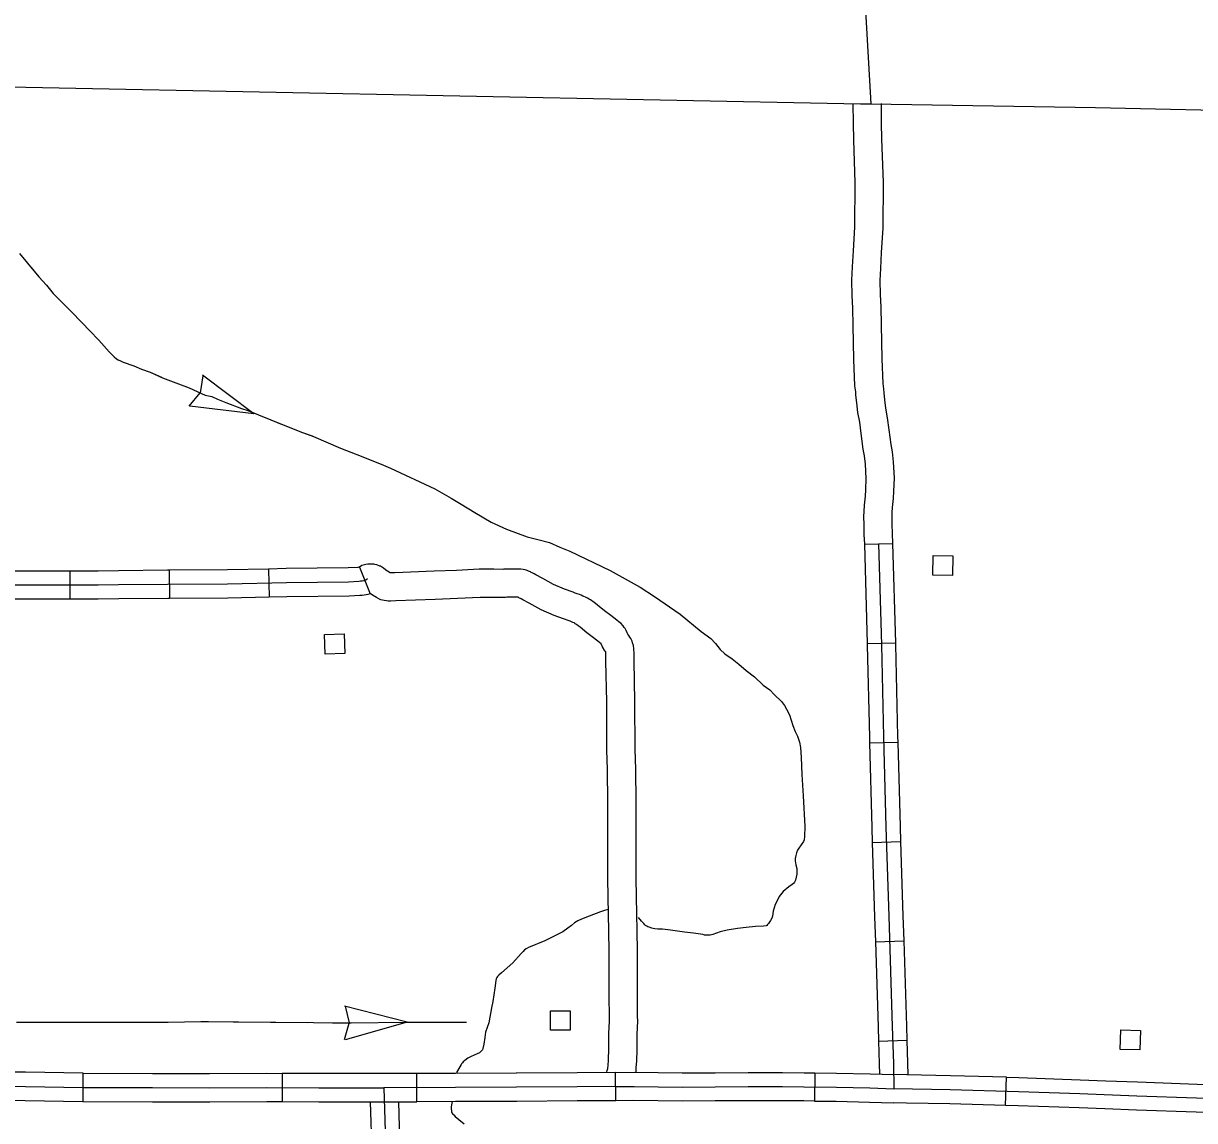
# Model space of a CAD drawing. Extents: x 1084508 to 1142749, y 1057638 to 1093403.
# Drawn here: x 1122774 to 1124726, y 1075960 to 1077789 of the extents above; entities that cross this region are included whole.
import ezdxf

# ---------------------------------------------------------------- set-up
doc = ezdxf.new("R2010")
doc.units = 0
for name, color, linetype in [('Level 2', 7, 'Continuous'), ('Level 31', 7, 'Continuous'), ('Level 32', 7, 'Continuous'), ('Level 35', 7, 'Continuous'), ('Level 43', 7, 'Continuous'), ('Level 45', 7, 'Continuous'), ('Level 46', 7, 'Continuous'), ('Level 5', 7, 'Continuous'), ('Level 56', 7, 'Continuous')]:
    doc.layers.add(name, color=color, linetype=linetype)

msp = doc.modelspace()

# ---------------------------------------------------------------- linework, layer by layer
at = {"layer": 'Level 2'}
msp.add_lwpolyline([(1120882.5, 1077732.1), (1122049, 1077700.4), (1122321.1, 1077690.6), (1122469.3, 1077689), (1122498.5, 1077688.4), (1124168.9, 1077655.4), (1124186.2, 1077655.1), (1124560.5, 1077649), (1124861.2, 1077642.6), (1124988.9, 1077639.1)], dxfattribs=at)
at = {"layer": 'Level 31'}
for p, q in [((1122873.3, 1075991.5), (1122873.4, 1076038.6)), ((1123204.9, 1076038.5), (1123204.7, 1075991.4)), ((1123429.6, 1075991.1), (1123429.4, 1076038.2)), ((1123761.1, 1075992.9), (1123760.8, 1076040)), ((1124092.7, 1076039.4), (1124092.1, 1075992.3)), ((1124410.9, 1075984.8), (1124412.2, 1076031.9))]:
    msp.add_line(p, q, dxfattribs=at)
for points in [[(1122873.4, 1076038.6), (1122777.2, 1076040.3), (1122708.2, 1076040.7), (1122707.8, 1076040.7)], [(1122873.4, 1076038.6), (1122988.9, 1076038.3), (1123039.1, 1076038.2)], [(1122873.4, 1076038.6), (1122873.4, 1076038.6)], [(1123039.1, 1076038.2), (1123084.1, 1076038.1), (1123179.6, 1076038.6), (1123204.9, 1076038.5)], [(1123374.3, 1076038), (1123266.1, 1076038.1), (1123204.9, 1076038.5)], [(1123429.4, 1076038.2), (1123374.3, 1076038)], [(1123595.1, 1076038.7), (1123493.6, 1076038.4), (1123429.4, 1076038.2)], [(1123760.8, 1076040), (1123696.4, 1076039.6), (1123595.6, 1076038.7), (1123595.1, 1076038.7)], [(1123760.8, 1076040), (1123791.4, 1076040.2), (1123871.8, 1076039.2), (1123926.5, 1076039.6)], [(1123926.5, 1076039.6), (1123981.8, 1076039.9), (1124039.1, 1076039.8), (1124074.9, 1076039.6), (1124092.7, 1076039.4)], [(1124092.7, 1076039.4), (1124129.1, 1076039), (1124185.3, 1076037.7), (1124225.1, 1076036.3)], [(1124246.4, 1076035.9), (1124225.1, 1076036.3)], [(1124412.2, 1076031.9), (1124318.8, 1076034.4), (1124246.4, 1076035.9)], [(1124412.2, 1076031.9), (1124433.1, 1076031.3), (1124535.1, 1076027.9), (1124578.1, 1076026.2)], [(1124578.1, 1076026.2), (1124630.4, 1076024.2), (1124729.9, 1076020.6), (1124743.8, 1076020.1)], [(1122541.9, 1076018.7), (1122604, 1076018.1), (1122708, 1076017.2), (1122776.9, 1076016.8), (1122873.1, 1076015), (1122988.8, 1076014.7), (1123084.2, 1076014.6), (1123179.6, 1076015), (1123266.1, 1076014.6), (1123374.3, 1076014.5)], [(1123760.9, 1076016.5), (1123696.6, 1076016), (1123595.8, 1076015.2), (1123493.6, 1076014.8), (1123374.3, 1076014.5)], [(1123760.9, 1076016.5), (1123791.4, 1076016.7), (1123871.7, 1076015.7), (1123981.8, 1076016.4), (1124039, 1076016.3), (1124074.6, 1076016), (1124128.7, 1076015.4), (1124184.6, 1076014.2), (1124224.6, 1076012.7)], [(1125074.1, 1075984.2), (1125040.9, 1075985.5), (1124990.2, 1075987.3), (1124940.1, 1075988.7), (1124899.1, 1075990.6), (1124867.9, 1075991.9), (1124832.8, 1075993), (1124729.1, 1075997.1), (1124629.6, 1076000.6), (1124534.3, 1076004.4), (1124432.4, 1076007.8), (1124318.2, 1076010.9), (1124224.6, 1076012.7)], [(1122707.4, 1075993.7), (1122707.8, 1075993.7), (1122776.6, 1075993.2), (1122872.9, 1075991.5), (1122873.3, 1075991.5)], [(1122873.3, 1075991.5), (1122988.8, 1075991.2), (1123039, 1075991.1)], [(1123039, 1075991.1), (1123084.2, 1075991.1), (1123179.6, 1075991.5), (1123204.7, 1075991.4)], [(1123204.7, 1075991.4), (1123266, 1075991.1), (1123374.2, 1075990.9)], [(1123374.2, 1075990.9), (1123429.6, 1075991.1)], [(1123595.3, 1075991.6), (1123493.7, 1075991.3), (1123429.6, 1075991.1)], [(1123761.1, 1075992.9), (1123696.8, 1075992.5), (1123595.9, 1075991.7), (1123595.3, 1075991.6)], [(1123926.8, 1075992.5), (1123871.7, 1075992.1), (1123791.3, 1075993.1), (1123761.1, 1075992.9)], [(1124092.1, 1075992.3), (1124074.4, 1075992.5), (1124039, 1075992.7), (1123981.9, 1075992.8), (1123926.8, 1075992.5)], [(1124092.1, 1075992.3), (1124128.4, 1075991.9), (1124183.9, 1075990.7), (1124223.8, 1075989.2)], [(1124245.4, 1075988.8), (1124223.8, 1075989.2)], [(1124410.9, 1075984.8), (1124317.7, 1075987.4), (1124245.4, 1075988.8)], [(1124576.3, 1075979.2), (1124533.4, 1075980.9), (1124431.7, 1075984.3), (1124410.9, 1075984.8)], [(1124741.9, 1075973), (1124728.2, 1075973.6), (1124628.7, 1075977.1), (1124576.3, 1075979.2)]]:
    msp.add_lwpolyline(points, dxfattribs=at)
at = {"layer": 'Level 32'}
for p, q in [((1124175.5, 1076920.7), (1124222.5, 1076922)), ((1123334, 1076882.6), (1123351.7, 1076838.4)), ((1122851.3, 1076876.1), (1122851.3, 1076829.1)), ((1123016.8, 1076877.5), (1123017.1, 1076830.4)), ((1123182.2, 1076879.5), (1123183.2, 1076832.4)), ((1124180.1, 1076755.1), (1124227.1, 1076756.4)), ((1124184, 1076589.4), (1124231.1, 1076590.7)), ((1124188.6, 1076423.6), (1124235.6, 1076425.1)), ((1124193.8, 1076258), (1124240.9, 1076259.5)), ((1124199.1, 1076092.4), (1124246.1, 1076093.8))]:
    msp.add_line(p, q, dxfattribs=at)
for points in [[(1124175.5, 1076920.7), (1124180.1, 1076755.1)], [(1124199, 1076921.4), (1124203.7, 1076753.1), (1124207.3, 1076599.9), (1124211.3, 1076449.2), (1124216.1, 1076300.4), (1124221.9, 1076116.5), (1124223.7, 1076054.7), (1124224.6, 1076012.7)], [(1124222.5, 1076922), (1124227.1, 1076756.4)], [(1123334, 1076882.6), (1123332.9, 1076882.4), (1123331, 1076882.2), (1123314.8, 1076881.3), (1123211.7, 1076880.2), (1123182.2, 1076879.5)], [(1123347.4, 1076863.2), (1123344.6, 1076861.1), (1123344.1, 1076860.8), (1123343.5, 1076860.5), (1123342.4, 1076860.2), (1123341.8, 1076860), (1123340.9, 1076859.8), (1123338.1, 1076859.4), (1123335.6, 1076859), (1123332.8, 1076858.8), (1123315.6, 1076857.7), (1123212.1, 1076856.6), (1123114, 1076854.5), (1123014, 1076853.9), (1122932.3, 1076853.1), (1122898.2, 1076852.6), (1122843.7, 1076852.6), (1122755.6, 1076852.7), (1122687.7, 1076853.1), (1122603.3, 1076853.4), (1122545.4, 1076854), (1122507.8, 1076853.8)], [(1122851.3, 1076876.1), (1122843.7, 1076876.1), (1122755.7, 1076876.2), (1122687.9, 1076876.6), (1122685.6, 1076876.6)], [(1123016.8, 1076877.5), (1123013.8, 1076877.5), (1122932, 1076876.6), (1122898, 1076876.2), (1122851.3, 1076876.1)], [(1123182.2, 1076879.5), (1123113.7, 1076878), (1123016.8, 1076877.5)], [(1122851.3, 1076829.1), (1122843.7, 1076829.1), (1122755.6, 1076829.1), (1122687.6, 1076829.5), (1122685.4, 1076829.6)], [(1123017.1, 1076830.4), (1123014.2, 1076830.4), (1122932.5, 1076829.6), (1122898.4, 1076829.1), (1122851.3, 1076829.1)], [(1123183.2, 1076832.4), (1123114.3, 1076830.9), (1123017.1, 1076830.4)], [(1123351.7, 1076838.4), (1123347.6, 1076837.1), (1123344.9, 1076836.6), (1123341.4, 1076836.1), (1123338.2, 1076835.6), (1123334.6, 1076835.3), (1123316.4, 1076834.2), (1123212.5, 1076833.1), (1123183.2, 1076832.4)], [(1124180.1, 1076755.1), (1124180.2, 1076752.5), (1124183.8, 1076599.3), (1124184, 1076589.4)], [(1124227.1, 1076756.4), (1124227.2, 1076753.7), (1124230.8, 1076600.5), (1124231.1, 1076590.7)], [(1124184, 1076589.4), (1124187.8, 1076448.5), (1124188.6, 1076423.6)], [(1124231.1, 1076590.7), (1124234.9, 1076449.9), (1124235.6, 1076425.1)], [(1124188.6, 1076423.6), (1124192.5, 1076299.7), (1124193.8, 1076258)], [(1124235.6, 1076425.1), (1124239.6, 1076301.2), (1124240.9, 1076259.5)], [(1124193.8, 1076258), (1124198.4, 1076115.8), (1124199.1, 1076092.4)], [(1124240.9, 1076259.5), (1124245.4, 1076117.3), (1124246.1, 1076093.8)], [(1124199.1, 1076092.4), (1124200.2, 1076054.1), (1124200.6, 1076037.2)], [(1124246.1, 1076093.8), (1124247.2, 1076055.3), (1124247.7, 1076035.8)]]:
    msp.add_lwpolyline(points, dxfattribs=at)
at = {"layer": 'Level 35'}
for points in [[(1123373.7, 1077052.6), (1123385.6, 1077047.6), (1123459.3, 1077013), (1123486.8, 1076997.8), (1123503.5, 1076987.6), (1123526.3, 1076973.7), (1123553.3, 1076957.4), (1123579, 1076946.1), (1123613.3, 1076933.3), (1123631.2, 1076928.8), (1123650.8, 1076923.6), (1123667.6, 1076916.2), (1123684.4, 1076909.4), (1123751.4, 1076876.9), (1123801.5, 1076849.4), (1123825.3, 1076833.6), (1123868.6, 1076804.2), (1123903.2, 1076775.1), (1123919.4, 1076763.6), (1123927.5, 1076755.2), (1123934.9, 1076745.2), (1123942.7, 1076738.1), (1123955, 1076729.7), (1123966, 1076721.1), (1123978.4, 1076710.3), (1123992.3, 1076699.6), (1124006.9, 1076685.9), (1124017.9, 1076677.8), (1124025.3, 1076670.2), (1124037.3, 1076658.4), (1124042, 1076652.1), (1124045.7, 1076645.8), (1124050.7, 1076636.1), (1124053.3, 1076627.7), (1124055.9, 1076618.8), (1124060.1, 1076608.3), (1124063.8, 1076600.7), (1124067.2, 1076590.7), (1124069, 1076581.8), (1124069.8, 1076565.3), (1124071.1, 1076537), (1124073.2, 1076501.3), (1124076.1, 1076449.9), (1124075.8, 1076433.4), (1124075.1, 1076427.9), (1124074, 1076425), (1124070.1, 1076419.5), (1124066.1, 1076414.2), (1124063.8, 1076410.5), (1124062.2, 1076406.3)], [(1124062.2, 1076406.3), (1124061.2, 1076401.9), (1124060.1, 1076396.6), (1124059.9, 1076393), (1124060.9, 1076386.4), (1124062.7, 1076380.1), (1124063, 1076376.8), (1124062.7, 1076370.4), (1124060.5, 1076360.9), (1124059, 1076357.5), (1124057.3, 1076355.2), (1124055.3, 1076353.4), (1124049.3, 1076349.7), (1124040.3, 1076341.7), (1124033.3, 1076333.5), (1124029.8, 1076326.3), (1124026.9, 1076320.1), (1124025.1, 1076314.6), (1124023.4, 1076308.8), (1124022.3, 1076300.8), (1124021, 1076297.4), (1124018.9, 1076293.3), (1124015.5, 1076288.4), (1124013.8, 1076286.5), (1124012.8, 1076285.3), (1124011.5, 1076284.7), (1124007.2, 1076283.7), (1123993.9, 1076283.2), (1123978.6, 1076281.5), (1123964, 1076280.1), (1123946.6, 1076277.1), (1123935.2, 1076274.5), (1123922.6, 1076270), (1123918.6, 1076268.8), (1123915.9, 1076268.8), (1123910.7, 1076269.1), (1123909.1, 1076269.2), (1123906.4, 1076269.8), (1123902.2, 1076270.7), (1123890.3, 1076272), (1123875.5, 1076274.2), (1123852.3, 1076277.3), (1123839.1, 1076278.9), (1123831.1, 1076278.9), (1123826.1, 1076279.6), (1123823.5, 1076280), (1123820.9, 1076280.6), (1123816.7, 1076282), (1123814.5, 1076282.8), (1123812.7, 1076283.9), (1123810.8, 1076285), (1123809.7, 1076286.1), (1123807.6, 1076288.3), (1123803.9, 1076292.1), (1123799, 1076298.3)], [(1123748.8, 1076312.1), (1123747.9, 1076311.9), (1123740.6, 1076309.6), (1123735.4, 1076307.8), (1123716.4, 1076300.5), (1123703.8, 1076295.5), (1123697.8, 1076292.6), (1123692.1, 1076289.4), (1123687.1, 1076285.2), (1123681.2, 1076280.4), (1123672.7, 1076274.3), (1123642.5, 1076259.6), (1123615.8, 1076248.6), (1123611.5, 1076246.4), (1123609, 1076244.4), (1123606.6, 1076241.9), (1123603.6, 1076238.2), (1123589.7, 1076223), (1123570.3, 1076206), (1123566, 1076202.2), (1123564.1, 1076200.2), (1123562.8, 1076198.4), (1123561.9, 1076196.3), (1123561.2, 1076193.4), (1123559.5, 1076180.3), (1123555.9, 1076158.5), (1123554.1, 1076147.5), (1123549.2, 1076123), (1123544.1, 1076106.9), (1123542.9, 1076098.2), (1123541.3, 1076087), (1123539.7, 1076080.1), (1123538.6, 1076077.8), (1123536.2, 1076074.9), (1123533.9, 1076072.9), (1123529.9, 1076071.1), (1123519.9, 1076066.7), (1123514.4, 1076063.6)], [(1123514.4, 1076063.6), (1123509.3, 1076059.9), (1123506.9, 1076057.8), (1123505.3, 1076056), (1123503.9, 1076054.6), (1123503.1, 1076053.1), (1123497, 1076042.7), (1123495.4, 1076039.8)], [(1123488.1, 1075990.2), (1123487.8, 1075989.4), (1123487.1, 1075985.7), (1123486.6, 1075983.4), (1123486.6, 1075979.7), (1123487, 1075976), (1123487.3, 1075974.4), (1123487.9, 1075972.8), (1123489.7, 1075970.6), (1123490.9, 1075969.2), (1123493.2, 1075966.7), (1123499.3, 1075961.5), (1123508.5, 1075954.3)]]:
    msp.add_lwpolyline(points, dxfattribs=at)
at = {"layer": 'Level 43'}
for p, q in [((1123072.9, 1077201.8), (1123068.2, 1077173.6)), ((1123157.9, 1077138.1), (1123071.9, 1077202.9)), ((1123049.8, 1077151.1), (1123068.1, 1077173.2)), ((1123157.9, 1077138.1), (1123051, 1077151.2)), ((1123413.4, 1076123.8), (1123309, 1076150.3)), ((1123309.7, 1076150.5), (1123316.8, 1076122.8)), ((1123309.1, 1076094.8), (1123316.8, 1076122.4)), ((1123413.4, 1076123.8), (1123309.8, 1076094.5))]:
    msp.add_line(p, q, dxfattribs=at)
for points in [[(1122766.9, 1077405.9), (1122780.6, 1077389.4), (1122799.4, 1077366.8), (1122812, 1077352.9), (1122823.5, 1077339), (1122853.7, 1077308.4), (1122871, 1077290.5), (1122884.6, 1077276.6), (1122899.5, 1077260.9), (1122916.6, 1077241.7), (1122925.2, 1077233.3), (1122928.9, 1077230.2), (1122931.8, 1077228.1), (1122935.7, 1077226.5), (1122940.2, 1077224.7), (1122957.7, 1077218.1), (1122970.6, 1077212.9), (1122985, 1077207.9), (1123005.7, 1077198.5), (1123049.9, 1077181.7), (1123076.4, 1077169.6), (1123087.9, 1077167), (1123097.4, 1077162.5), (1123111, 1077157), (1123137.2, 1077147.3), (1123148, 1077143.6), (1123203.8, 1077121.1), (1123238.9, 1077106.9), (1123257, 1077100.6), (1123302, 1077081), (1123336.6, 1077067.9), (1123373.7, 1077052.6)], [(1122786.5, 1077382.4), (1122799.4, 1077366.8), (1122812, 1077352.9), (1122823.5, 1077339), (1122853.7, 1077308.4), (1122870.6, 1077290.9)], [(1122899.3, 1077261.1), (1122899.5, 1077260.9), (1122916.6, 1077241.7), (1122925.2, 1077233.3), (1122928.9, 1077230.2), (1122931.8, 1077228.1), (1122935.7, 1077226.5), (1122940.2, 1077224.7), (1122957.7, 1077218.1), (1122970.6, 1077212.9), (1122985, 1077207.9), (1123004.1, 1077199.2)], [(1123042.8, 1077184.4), (1123049.9, 1077181.7), (1123076.4, 1077169.6), (1123087.9, 1077167), (1123097.4, 1077162.5), (1123111, 1077157), (1123137.2, 1077147.3), (1123148, 1077143.6), (1123158.4, 1077139.4)], [(1123196.8, 1077123.9), (1123203.8, 1077121.1), (1123238.9, 1077106.9), (1123254.7, 1077101.4)], [(1123254.7, 1077101.4), (1123257, 1077100.6), (1123302, 1077081), (1123312, 1077077.2)], [(1123350.6, 1077062.1), (1123373.7, 1077052.6)], [(1122762.1, 1076123.8), (1123014.7, 1076124.1), (1123069.6, 1076125.1), (1123319.7, 1076122.6), (1123410.3, 1076123.8), (1123512.1, 1076123.8)], [(1122792, 1076123.8), (1122916.3, 1076124)], [(1122957.7, 1076124), (1123014.7, 1076124.1), (1123069.6, 1076125.1), (1123082, 1076124.9)], [(1123123.4, 1076124.5), (1123247.7, 1076123.3)], [(1123289.1, 1076122.9), (1123319.7, 1076122.6), (1123410.3, 1076123.8), (1123413.4, 1076123.8)], [(1123454.9, 1076123.8), (1123512.1, 1076123.8)]]:
    msp.add_lwpolyline(points, dxfattribs=at)
at = {"layer": 'Level 45'}
for points in [[(1123374.3, 1076014.5), (1123377.7, 1075906.4)], [(1123351.5, 1075991), (1123354.2, 1075905.6), (1123356.2, 1075848)], [(1123398.6, 1075991), (1123401.2, 1075907.2), (1123403.2, 1075849.7)]]:
    msp.add_lwpolyline(points, dxfattribs=at)
at = {"layer": 'Level 46'}
msp.add_line((1123577.4, 1076832), (1123574.6, 1076831.9), dxfattribs=at)
for points in [[(1124156.2, 1077655.5), (1124156.6, 1077623), (1124157.1, 1077594.9), (1124159.4, 1077524.2), (1124159.2, 1077449.5), (1124156.6, 1077410.4), (1124155.1, 1077383.3), (1124154.1, 1077361.4), (1124154.7, 1077335.4), (1124155.8, 1077314.5), (1124156.4, 1077285.6), (1124157.5, 1077228.9), (1124159.1, 1077185), (1124160.5, 1077175.2), (1124160.8, 1077169.3), (1124162.4, 1077156.4), (1124164, 1077140.8), (1124167.1, 1077124.4), (1124169.5, 1077105.3), (1124173.1, 1077079.6), (1124175.2, 1077068.4), (1124176.6, 1077054.4), (1124177.9, 1077030.7), (1124177.1, 1077011.5), (1124176.6, 1077001), (1124174.9, 1076986.1), (1124174.3, 1076975.7), (1124174.1, 1076967.2), (1124174.3, 1076953.4), (1124174.5, 1076937.3), (1124175.5, 1076920.7)], [(1124203.3, 1077656), (1124203.6, 1077623.7), (1124204.2, 1077596.2), (1124206.5, 1077524.9), (1124206.3, 1077447.9), (1124203.6, 1077407.5), (1124202.1, 1077380.9), (1124201.2, 1077360.8), (1124201.7, 1077337.3), (1124202.9, 1077316.3), (1124203.5, 1077286.5), (1124204.6, 1077230.2), (1124206.1, 1077189.1), (1124207.4, 1077179.9), (1124207.7, 1077173.6), (1124209.2, 1077161.7), (1124210.7, 1077147.6), (1124213.6, 1077131.7), (1124216.2, 1077111.5), (1124219.5, 1077087.3), (1124221.9, 1077075.2), (1124223.6, 1077058), (1124225, 1077031.1), (1124224.2, 1077009.5), (1124223.6, 1076997.2), (1124221.8, 1076982), (1124221.3, 1076973.7), (1124221.2, 1076967), (1124221.3, 1076954.1), (1124221.5, 1076939), (1124222.5, 1076922)], [(1123572.6, 1076878.9), (1123557.8, 1076879.3), (1123533.5, 1076879), (1123495.3, 1076877.3), (1123458.2, 1076875.9), (1123393, 1076873.2), (1123385.7, 1076873.1), (1123385, 1076873.1), (1123380.6, 1076875.7), (1123377.9, 1076877.6), (1123377, 1076878.2), (1123374.1, 1076880.7), (1123370.8, 1076883.1), (1123368.9, 1076884), (1123368, 1076884.4), (1123362.8, 1076886.6), (1123359.3, 1076887.1), (1123357.7, 1076887.4), (1123354.8, 1076887.7), (1123352.6, 1076887.7), (1123351.7, 1076887.7), (1123350.9, 1076887.7), (1123350, 1076887.7), (1123348, 1076887.7), (1123344.2, 1076887.3), (1123337.7, 1076885.4), (1123334, 1076882.6)], [(1123794.4, 1076040.1), (1123794.8, 1076041.8), (1123795.1, 1076047.7), (1123795.9, 1076059.1), (1123796.6, 1076077.6), (1123796.8, 1076103.7), (1123797.7, 1076125.4), (1123797.4, 1076133.6), (1123797, 1076167.3), (1123797, 1076206.7), (1123797, 1076240.9), (1123796.4, 1076277.3), (1123796, 1076303.9), (1123794.9, 1076363.6), (1123794.9, 1076455.9), (1123794.9, 1076490.7), (1123794.3, 1076545.9), (1123793.4, 1076578.3), (1123793, 1076658.4), (1123791.7, 1076726.3), (1123791.6, 1076736.5), (1123791.4, 1076740.9), (1123791.2, 1076744.3), (1123791.1, 1076745.4), (1123791, 1076746.7), (1123790.9, 1076748), (1123790.7, 1076750.1), (1123790.4, 1076751.9), (1123790, 1076753.4), (1123789.7, 1076754.7), (1123789.1, 1076756.7), (1123788.2, 1076759.3), (1123787.1, 1076761.7), (1123786.1, 1076763.7), (1123784.7, 1076766.1), (1123783, 1076768.5), (1123781.2, 1076770.8), (1123781.1, 1076770.9), (1123780.2, 1076773.1), (1123778.2, 1076777), (1123776.4, 1076780.1), (1123775.1, 1076782), (1123773.3, 1076784.5), (1123769.4, 1076789), (1123766.7, 1076791), (1123762.9, 1076794.1), (1123752.6, 1076802), (1123742, 1076810), (1123730.6, 1076819.5), (1123727.1, 1076822.1), (1123722.9, 1076825.3), (1123720.9, 1076826.7), (1123719, 1076828.1), (1123716.7, 1076829.5), (1123714.1, 1076831.1), (1123710.8, 1076832.6), (1123707.6, 1076833.9), (1123706.5, 1076834.3), (1123705.9, 1076834.5), (1123703.2, 1076835.7), (1123700.5, 1076836.8), (1123696.5, 1076838.3), (1123693.6, 1076839.4), (1123689.9, 1076840.7), (1123675.4, 1076845.9), (1123657.3, 1076853.8), (1123639.3, 1076863.8), (1123628, 1076870), (1123625.1, 1076871.5), (1123623, 1076872.6), (1123621.4, 1076873.3), (1123620.2, 1076873.9), (1123618.9, 1076874.6), (1123617.4, 1076875.3), (1123615.5, 1076876.1), (1123613.1, 1076877.1), (1123609.9, 1076878), (1123606.5, 1076878.7), (1123602.9, 1076879.1), (1123599.4, 1076879.4), (1123595.8, 1076879.4), (1123589.1, 1076879.5), (1123583.7, 1076879.5), (1123581.6, 1076879.5), (1123579.1, 1076879.4), (1123576.4, 1076879.3), (1123574.5, 1076879.1), (1123572.6, 1076878.9)], [(1123574.6, 1076831.9), (1123557.7, 1076832.2), (1123534.8, 1076831.9), (1123497.2, 1076830.3), (1123460, 1076828.8), (1123394.5, 1076826.2), (1123385.4, 1076826), (1123381.6, 1076826.1), (1123378.8, 1076826.2), (1123375.1, 1076826.8), (1123372.3, 1076827.5), (1123369.6, 1076828.4), (1123366.2, 1076829.7), (1123362.3, 1076831.8), (1123355.3, 1076836), (1123351.5, 1076838.5)], [(1123745.7, 1076040), (1123746.1, 1076041.2), (1123746.8, 1076043.4), (1123747.3, 1076044.9), (1123747.6, 1076046.8), (1123748, 1076048.4), (1123748.1, 1076050.7), (1123748.9, 1076061.7), (1123749.5, 1076078.6), (1123749.7, 1076104.8), (1123750.6, 1076125.6), (1123750.4, 1076132.7), (1123749.9, 1076167), (1123749.9, 1076206.7), (1123749.9, 1076240.5), (1123749.3, 1076276.5), (1123748.9, 1076303.1), (1123747.8, 1076363.2), (1123747.8, 1076455.9), (1123747.8, 1076490.4), (1123747.2, 1076545), (1123746.3, 1076577.6), (1123745.9, 1076657.8), (1123744.6, 1076725.6), (1123744.5, 1076735), (1123744.3, 1076738.4), (1123744.2, 1076741.6), (1123743.4, 1076742.4), (1123741.3, 1076745.5), (1123740.3, 1076747.2), (1123739, 1076749.5), (1123737.8, 1076752.6), (1123737.5, 1076753.3), (1123736.8, 1076754.6), (1123736.6, 1076754.9), (1123733.9, 1076757.1), (1123724, 1076764.5), (1123712.7, 1076773.2), (1123701.5, 1076782.4), (1123698.6, 1076784.6), (1123695.3, 1076787.2), (1123693.6, 1076788.3), (1123692.7, 1076789), (1123692.4, 1076789.2), (1123691.9, 1076789.5), (1123691.8, 1076789.5), (1123691.4, 1076789.7), (1123689.4, 1076790.4), (1123687, 1076791.4), (1123685, 1076792.3), (1123683.4, 1076792.9), (1123679.9, 1076794.2), (1123677.1, 1076795.3), (1123674, 1076796.4), (1123658.1, 1076802.1), (1123636.4, 1076811.5), (1123616.5, 1076822.6), (1123606, 1076828.4), (1123603.5, 1076829.7), (1123602, 1076830.4), (1123600.8, 1076831), (1123599.6, 1076831.6), (1123598.2, 1076832.3), (1123598.2, 1076832.3), (1123597.9, 1076832.3), (1123595.3, 1076832.3), (1123588.6, 1076832.4), (1123583.7, 1076832.4), (1123582.5, 1076832.4), (1123580.9, 1076832.4), (1123580.2, 1076832.3), (1123579.7, 1076832.3), (1123577.4, 1076832)]]:
    msp.add_lwpolyline(points, dxfattribs=at)
at = {"layer": 'Level 5'}
msp.add_lwpolyline([(1124171.4, 1077917.4), (1124186.2, 1077655.1)], dxfattribs=at)
at = {"layer": 'Level 56'}
for points in [[(1124289.4, 1076869.3), (1124289.9, 1076901.9), (1124322.7, 1076901.5), (1124322.2, 1076868.8)], [(1123276.8, 1076737.7), (1123275.6, 1076770.3), (1123308.4, 1076771.5), (1123309.6, 1076738.9)], [(1123652.1, 1076110.3), (1123652.1, 1076142.9), (1123684.9, 1076142.9), (1123684.9, 1076110.3)], [(1124601.6, 1076078.5), (1124602.6, 1076111.1), (1124635.4, 1076110.1), (1124634.4, 1076077.5)]]:
    msp.add_lwpolyline(points, close=True, dxfattribs=at)

doc.saveas('drawing.dxf')
